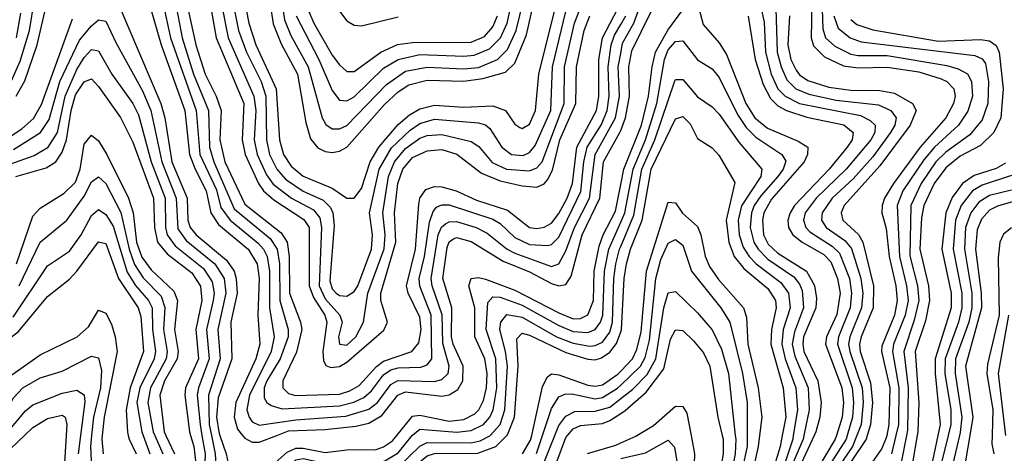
# Model space of a CAD drawing. Header units: inches. Extents: x 501365 to 657855, y 482276 to 547543.
# Tile 495 of 656: x 578354 to 581051, y 529951 to 531139. Entities that reach past the tile are written whole.
import ezdxf

# ---------------------------------------------------------------- set-up
doc = ezdxf.new("R2010")
doc.units = ezdxf.units.IN
doc.header["$MEASUREMENT"] = 0
for name, color, linetype in [('A5572', 7, 'Continuous'), ('A5573', 7, 'Continuous'), ('A5582', 7, 'Continuous'), ('A5583', 7, 'Continuous')]:
    doc.layers.add(name, color=color, linetype=linetype)

msp = doc.modelspace()

# ---------------------------------------------------------------- linework, layer by layer
at = {"layer": 'A5572', "color": 5}
for points, elevation in [([(578271.5, 529910), (578366.8, 530000)], 3220), ([(578481.1, 530000), (578475.4, 529910)], 3220), ([(578520.1, 530000), (578513.7, 529950)], 3240), ([(578550.6, 530000), (578547.2, 529970), (578549.9, 529930)], 3260), ([(578579.6, 530000), (578578.4, 529990), (578582.4, 529950)], 3280), ([(578650.9, 530000), (578653.2, 529990), (578672.7, 529950)], 3320), ([(578691.5, 530000), (578709.9, 529950)], 3340), ([(578723.7, 530000), (578745.9, 529950)], 3360), ([(578754.2, 530000), (578777.9, 529950)], 3380), ([(578821.9, 530000), (578830.9, 529970), (578835.4, 529930), (578812.4, 529830), (578812.9, 529790), (578827.5, 529767.5), (578850, 529759.5), (578970, 529760.5), (579010, 529771.2), (579050, 529794.5), (579130, 529867.6), (579150, 529869.1), (579210, 529844.6), (579270, 529852.6), (579330, 529848.1), (579348.6, 529851.4), (579370, 529861.7), (579470, 529944.3), (579490, 529950.3), (579608.7, 529951.3), (579657.8, 529970), (579688.3, 530000)], 3420), ([(578853, 530000), (578861.7, 529950), (578857, 529830), (578867, 529807), (578882.3, 529802.3), (578970, 529808.2), (579010, 529816), (579050, 529835.6), (579070, 529850.9), (579110, 529895.6), (579130, 529904.7), (579150, 529902.7), (579210, 529883.5), (579270, 529888.6), (579330, 529884.5), (579350, 529889.7), (579390, 529913.4), (579450, 529970.3), (579470, 529980.4), (579590, 529980.1), (579614.5, 529985.5), (579641.3, 529998.7), (579642.5, 530000)], 3440), ([(578879, 530000), (578889.2, 529950), (578892.8, 529890), (578900.2, 529860.2), (578908.4, 529848.4), (578923.3, 529843.3), (578970, 529844.6), (579010, 529854.8), (579046.2, 529873.8), (579110, 529933.6), (579130, 529936.8), (579210, 529919.8), (579250, 529924.3), (579330, 529922), (579353.4, 529930), (579390, 529952.1), (579429.1, 530000)], 3460), ([(578902.3, 530000), (578918.8, 529950), (578930, 529898.3), (578950, 529881.3), (578970, 529880.2), (579003.9, 529890), (579030, 529903.7), (579086, 529954), (579110, 529965.3), (579130, 529965.5), (579190, 529953.2), (579250, 529960.5), (579330, 529961.4), (579350, 529968.4), (579375, 529985), (579387.1, 530000)], 3480), ([(578964.1, 530000), (578970, 529992.8), (578990, 529981.8), (579010, 529981.2), (579057.7, 530000)], 3520), ([(579730.8, 529950), (579753.2, 529986.8), (579756.1, 530000)], 3380), ([(579769.5, 529950.5), (579785.8, 530000)], 3360), ([(579790, 529927), (579819.2, 530000)], 3340), ([(579825.8, 529930), (579850, 529994.7), (579854.5, 530000)], 3320), ([(579909.1, 529950.9), (579986.5, 529973.5), (580000, 529979.6)], 3280)]:
    msp.add_lwpolyline(points, dxfattribs=dict(at, elevation=elevation))
at = {"layer": 'A5573', "color": 5}
for points, elevation in [([(578757.9, 531430), (578835.7, 531070), (578861.8, 530990), (578891.8, 530930), (578905.3, 530890), (578901.6, 530810), (578915.4, 530750), (578970, 530634.2), (579070, 530555.1), (579086.2, 530530), (579091.8, 530490), (579092.8, 530390), (579122.9, 530310), (579126.3, 530290), (579111.6, 530228.4), (579074.1, 530150), (579074.2, 530130), (579090, 530115), (579109, 530109), (579230, 530112.9), (579258, 530122), (579283.3, 530136.7), (579330.7, 530189.3), (579350, 530203.8), (579427.4, 530230), (579446.5, 530253.5), (579453.2, 530290), (579450, 530324.5), (579417.5, 530390), (579413.5, 530410), (579437.6, 530510), (579446.6, 530633.4), (579450, 530650.1), (579466.4, 530673.6), (579490, 530682.1), (579510, 530681.6), (579549.6, 530670.4), (579605, 530645), (579690, 530617.5), (579750, 530570), (579770, 530567.2), (579790, 530570.5), (579810, 530581.8), (579830, 530608.5), (579853.6, 530650), (579867.7, 530690), (579879.7, 530790), (579933.4, 530890), (579939.7, 530930), (579939.9, 531030), (579950.4, 531090), (579992.4, 531170)], 3580), ([(578842.7, 531370), (578892, 531090), (578967.3, 530910), (578963.3, 530810), (578971, 530770), (579008, 530690), (579021.8, 530670), (579050, 530645.6), (579132.1, 530592.1), (579146.3, 530570), (579146.9, 530410), (579158.4, 530378.4), (579189.1, 530330), (579195.4, 530310), (579184.2, 530230), (579185.4, 530205.4), (579191.8, 530191.8), (579205.9, 530185.9), (579230, 530189), (579250, 530200.5), (579351.5, 530288.5), (579361, 530310), (579342.8, 530370), (579342.6, 530390), (579384.4, 530530), (579380.7, 530610), (579389.5, 530690.5), (579403.2, 530730), (579430, 530761.5), (579470, 530779.7), (579510, 530783.2), (579550.9, 530770.9), (579618.6, 530718.6), (579670, 530697.7), (579730, 530684.1), (579770, 530680.7), (579790, 530689.1), (579799.6, 530700.4), (579813, 530727), (579833.3, 530810), (579877.3, 530910), (579878.4, 531010), (579899.4, 531110), (579915, 531150)], 3620), ([(578662.9, 531342.9), (578741.1, 531070), (578806, 530890), (578818.8, 530770), (578833.9, 530730), (578864.8, 530670), (578876.8, 530610), (578898.2, 530578.2), (578979.3, 530510), (579004.1, 530470), (579010, 530430), (579005.6, 530330), (579011.9, 530250), (579000.4, 530210), (578945.6, 530090), (578940.8, 530050), (578950, 530017.2), (578964.1, 530000)], 3520), ([(579048.2, 531348.2), (579079.2, 531139.2), (579096.4, 531096.4), (579143.7, 531010), (579182.2, 530870), (579192.2, 530852.2), (579210, 530840.1), (579230, 530839.9), (579250, 530848.9), (579358, 530962), (579410, 530998), (579470, 531009.3), (579570, 531004.3), (579610, 531008.7), (579662.8, 531030), (579690, 531057.8), (579713.9, 531110), (579742.5, 531230)], 3740), ([(579019.1, 531319.1), (579047.6, 531127.6), (579070, 531072.8), (579114.3, 530990), (579137.1, 530857.1), (579150, 530813.1), (579170, 530788.2), (579190, 530778.5), (579210, 530775.3), (579230, 530778.7), (579250, 530789.7), (579353, 530907), (579390, 530941.4), (579419.4, 530960.6), (579470, 530973.3), (579570, 530970.9), (579622.1, 530977.9), (579684.4, 530995.6), (579710, 531020.4), (579741.9, 531098.1), (579767.8, 531212.2)], 3720), ([(578917.7, 531290), (578952.6, 531110), (578974.5, 531050), (579014.7, 530970), (579028.1, 530930), (579029.5, 530810), (579038.3, 530770), (579058.3, 530730), (579082.2, 530702.2), (579130, 530669.1), (579184.9, 530644.9), (579205, 530625), (579211.7, 530610), (579215.2, 530575.2), (579203.3, 530423.3), (579210, 530401.4), (579220.4, 530390), (579230, 530383.1), (579250, 530381.3), (579270, 530394.6), (579280, 530410), (579317.1, 530510), (579319.8, 530550), (579312.2, 530610), (579338.4, 530730), (579372.3, 530787.7), (579423.2, 530836.8), (579450, 530854.8), (579490, 530866.7), (579610, 530856.6), (579630, 530851), (579641.1, 530841.1), (579674.6, 530790), (579700.5, 530770), (579732.9, 530767.1), (579750, 530775.1), (579765.5, 530794.5), (579808.1, 530890), (579813.3, 531010), (579850, 531161.5)], 3660), ([(578950.7, 531290), (578981, 531130), (579000.1, 531070), (579056, 530950), (579065.4, 530810), (579076.5, 530770), (579097.7, 530737.7), (579130.5, 530710.5), (579210, 530677.2), (579250, 530650.1), (579270, 530650.1), (579290, 530676.6), (579313.3, 530750), (579337, 530790), (579390, 530851.7), (579421.5, 530878.5), (579450, 530895.3), (579490, 530904.6), (579570, 530899.7), (579650, 530903.6), (579684.6, 530890), (579710, 530853), (579723.6, 530843.6), (579730, 530840.7), (579750, 530853.3), (579766.8, 530890), (579775.8, 530990), (579822.5, 531177.5)], 3680), ([(578344.5, 530930), (578367.9, 530972.1), (578401.8, 531070), (578444.4, 531255.6)], 3520), ([(578889.2, 531270), (578924.5, 531090), (578995.2, 530930), (579000.3, 530890), (578995.9, 530810), (579004, 530770), (579030, 530713.7), (579048.3, 530688.3), (579098.3, 530650), (579158, 530618), (579176.1, 530596.1), (579180.5, 530570), (579173.7, 530410), (579190, 530374.6), (579230.9, 530330), (579236.6, 530310), (579226.8, 530270), (579229.2, 530250), (579250, 530247.2), (579274.6, 530270), (579295.4, 530310), (579307.7, 530390), (579351.8, 530511.8), (579354.9, 530550), (579348.3, 530610), (579363.9, 530710), (579380.7, 530750), (579410, 530786.1), (579450, 530814.4), (579470, 530822), (579510, 530824.9), (579590, 530805.9), (579611.5, 530791.5), (579647.7, 530747.7), (579687.3, 530730), (579750, 530725.2), (579770, 530733), (579784.5, 530750), (579845, 530910), (579846.2, 531010), (579873.3, 531130), (579889, 531170)], 3640), ([(579111.1, 531150), (579173.1, 531030), (579210, 530945), (579230, 530918.9), (579250, 530916.9), (579270, 530927.8), (579350, 531006.3), (579390, 531030), (579450, 531043.5), (579570, 531039), (579598.2, 531041.8), (579640.8, 531059.2), (579670.5, 531090), (579688.8, 531130), (579710.9, 531230)], 3760), ([(578330, 530970.1), (578354.6, 531025.4), (578380.6, 531110), (578394.7, 531194.7)], 3540), ([(578623.7, 531183.7), (578740, 530910), (578750.9, 530870), (578770.2, 530750), (578812.1, 530650), (578813.8, 530590), (578820.6, 530570), (578836.9, 530550), (578920.2, 530480.2), (578940.7, 530450), (578946.9, 530430), (578949, 530390), (578931.8, 530310), (578934.5, 530210), (578897.1, 530102.9), (578893.2, 530050), (578899, 530010), (578902.3, 530000)], 3480), ([(578746.2, 531186.2), (578766.9, 531090), (578837.1, 530890), (578847.4, 530770), (578892.6, 530672.6), (578904.8, 530624.8), (578929.8, 530590), (579006.9, 530526.9), (579021.9, 530510), (579031.7, 530490), (579037.8, 530450), (579038.2, 530350), (579051, 530270), (579042.4, 530230), (578983.2, 530110), (578976.1, 530070), (578982.1, 530050), (578990, 530037.4), (579010, 530028.1), (579110, 530042.9), (579246.8, 530053.2), (579310, 530071.9), (579333.3, 530090), (579370, 530139.7), (579389.3, 530150.7), (579490, 530147.9), (579510, 530153.7), (579526.9, 530170), (579530.4, 530190), (579512.3, 530252.3), (579510.6, 530330.6), (579483.6, 530410), (579480.9, 530430), (579499.9, 530550), (579509.1, 530570.9), (579520, 530580), (579530, 530585.6), (579550, 530585.9), (579603.8, 530570), (579634.5, 530554.5), (579689.1, 530510), (579710, 530499.1), (579810, 530462.8), (579830, 530470.1), (579850, 530505.6), (579873.7, 530570), (579914.2, 530650), (579930, 530770), (579986, 530870), (579996.5, 530930), (579993, 531010), (580000, 531047)], 3540), ([(578780, 531190), (578798.9, 531090), (578829.6, 530990), (578871.1, 530890), (578873.2, 530790), (578885, 530750), (578941.4, 530621.4), (579039.6, 530539.6), (579059.2, 530510), (579064.9, 530470), (579065.8, 530370), (579088.7, 530290), (579088.6, 530270), (579067.4, 530210), (579030.2, 530150), (579022.9, 530130), (579023, 530103), (579030.3, 530090.3), (579042.3, 530082.3), (579072.8, 530072.8), (579230, 530080.9), (579268.9, 530091.1), (579295.9, 530104.1), (579317.4, 530122.6), (579350, 530165.8), (579370, 530179.6), (579390, 530185.1), (579452.5, 530187.5), (579470, 530193.8), (579482.3, 530210), (579480.7, 530330), (579449.4, 530409.4), (579448.3, 530430), (579462.2, 530490), (579475.8, 530584.2), (579486, 530614), (579494.9, 530625.1), (579510, 530632.3), (579530, 530631.6), (579650, 530592.8), (579670, 530580.7), (579710, 530542.3), (579750, 530523.3), (579799.3, 530520.7), (579810, 530523.6), (579830, 530543.3), (579891.1, 530668.9), (579898.6, 530750), (579908, 530790), (579947.5, 530852.5), (579962.8, 530890), (579968.3, 530930), (579965.8, 531010), (579973.9, 531070), (579983.1, 531096.9), (580000, 531126.5)], 3560), ([(578345.1, 531090), (578356.7, 531156.8)], 3560), ([(579141.6, 531170), (579159.3, 531130), (579210, 531042.2), (579230, 531015.7), (579250, 530997.5), (579257.1, 530997.1), (579270, 530997), (579342.9, 531050), (579388.9, 531071.1), (579430, 531076.4), (579590, 531077.3), (579626.5, 531093.5), (579650, 531120.1), (579662.1, 531150)], 3780), ([(579224.6, 531170), (579250, 531136.6), (579270, 531124.1), (579290, 531122.9), (579390, 531146.9)], 3820), ([(578313.6, 530810), (578359.7, 530840.3), (578391.5, 530868.5), (578413.3, 530906.7), (578498, 531142)], 3480), ([(578336.8, 530783.2), (578410.5, 530830), (578434, 530866.1), (578463.9, 530970), (578517.1, 531082.8), (578550, 531122.5), (578570, 531139), (578590, 531134.8), (578616.6, 531076.6), (578690, 530944.4), (578713, 530890), (578742.6, 530750), (578782.3, 530650), (578786.5, 530566.5), (578810, 530534), (578888.3, 530470), (578913.3, 530430), (578918.1, 530390), (578896.8, 530290), (578902.7, 530210), (578871.3, 530110), (578872.9, 530030), (578879, 530000)], 3460), ([(578289.8, 530730.2), (578392.9, 530767.1), (578431.9, 530790), (578457, 530830), (578478, 530930), (578510, 531003.1), (578530, 531036), (578550, 531057.3), (578570, 531054.3), (578606.4, 530990), (578663.4, 530910), (578678.7, 530878.7), (578713.7, 530750), (578752, 530650), (578752.9, 530570), (578757.9, 530550), (578780, 530520), (578857.6, 530457.6), (578880.7, 530420.7), (578886, 530390), (578884, 530370), (578865.6, 530290), (578872.4, 530210), (578843.1, 530130), (578840, 530110), (578847.8, 530030), (578853, 530000)], 3440), ([(578342.7, 530710), (578426.6, 530733.4), (578453, 530750), (578470, 530775.8), (578481.7, 530810), (578494.3, 530890), (578506.9, 530933.1), (578530, 530969.4), (578550, 530977.4), (578570, 530956.5), (578630, 530871.6), (578663.5, 530803.5), (578720.5, 530650), (578722.5, 530570), (578731.2, 530530), (578757.6, 530497.6), (578825.5, 530445.5), (578849.3, 530409.3), (578852.4, 530370), (578836.2, 530290), (578843.2, 530210), (578808.1, 530130), (578806.2, 530110), (578818.9, 530010), (578821.9, 530000)], 3420), ([(578344.8, 530470), (578390, 530601.2), (578410, 530622.8), (578475.8, 530664.2), (578506.2, 530693.8), (578519.7, 530730), (578530, 530798.3), (578550, 530822.9), (578570, 530807.3), (578592, 530770), (578651.7, 530650), (578664.4, 530610), (578673.6, 530530), (578688.3, 530488.3), (578713.5, 530453.5), (578775.8, 530395.8), (578785.6, 530370), (578777.7, 530290), (578787.7, 530230), (578784.8, 530210), (578750.3, 530150), (578738, 530110), (578749.4, 530010), (578754.2, 530000)], 3380), ([(579057.7, 530000), (579090, 530012.7), (579190, 530016), (579274.8, 530025.2), (579310, 530033.3), (579345.7, 530054.3), (579389.4, 530110.6), (579410, 530119.8), (579510, 530107.7), (579530, 530111.2), (579554.1, 530125.9), (579567.8, 530150), (579568.5, 530190), (579540.7, 530250), (579536.7, 530270), (579537, 530350), (579512.3, 530430), (579524.8, 530515.2), (579530, 530530.4), (579541.5, 530538.5), (579550, 530542.7), (579590, 530531.9), (579677.7, 530477.7), (579750, 530448.1), (579810, 530416.1), (579830, 530410.3), (579850, 530413.5), (579864, 530436), (579894.1, 530550), (579942.8, 530650), (579953.1, 530750), (579997.7, 530830), (580000, 530836)], 3520), ([(578352.5, 530410), (578410, 530529.6), (578483.2, 530590), (578530, 530656.1), (578550, 530694.8), (578570, 530708.6), (578590, 530690.5), (578630.7, 530610.7), (578653.4, 530510), (578668.1, 530468.1), (578692.3, 530432.3), (578741.4, 530381.4), (578751, 530351), (578747.8, 530290), (578757.9, 530230), (578754.5, 530210), (578711.8, 530130), (578704.6, 530090), (578719.3, 530010), (578723.7, 530000)], 3360), ([(579387.1, 530000), (579430, 530052.8), (579450, 530055.2), (579530, 530039.2), (579570, 530043.9), (579600.7, 530059.3), (579611.4, 530070), (579624.5, 530095.5), (579632, 530130), (579633.8, 530170), (579627.6, 530210), (579600, 530270), (579600.4, 530350), (579584.3, 530410), (579590.3, 530429.7), (579610, 530432.8), (579630, 530428.1), (579710, 530397.7), (579830, 530335.9), (579870, 530319.9), (579890, 530320), (579910, 530330.5), (579925.2, 530370), (579927.3, 530450), (579941, 530519), (579951.5, 530550), (579985.7, 530614.3), (580000, 530687.2)], 3480), ([(578336.1, 530323.9), (578430, 530464.4), (578490, 530505.1), (578522.5, 530550), (578550, 530602.8), (578570, 530619.4), (578590, 530605.7), (578610, 530573.6), (578647.7, 530447.7), (578671, 530411), (578706.8, 530370), (578716.5, 530350), (578717.5, 530290), (578726.1, 530230), (578721.9, 530210), (578683, 530130), (578674.6, 530090), (578687.8, 530010), (578691.5, 530000)], 3340), ([(579429.1, 530000), (579430, 530001.1), (579450, 530016.9), (579551.3, 530008.7), (579590, 530013.3), (579624.4, 530030), (579641.2, 530050), (579650.2, 530069.8), (579660.3, 530130), (579658.3, 530210), (579631.7, 530290), (579635.9, 530364.1), (579650, 530379.5), (579670, 530379.1), (579730, 530357.3), (579830, 530301.2), (579870, 530284.8), (579910, 530282), (579930, 530290.4), (579944.2, 530310), (579951.2, 530330), (579955.1, 530450), (579967.4, 530510), (580000, 530584.3)], 3460), ([(578109.7, 530000), (578114.5, 530005.5), (578183, 530057), (578206.6, 530090), (578217, 530170), (578232.8, 530207.2), (578252.1, 530227.9), (578310, 530253.8), (578350, 530284.4), (578430, 530380.7), (578490, 530428.5), (578510, 530450.4), (578570, 530530.8), (578590, 530526.4), (578623.9, 530430), (578677.9, 530350), (578685.8, 530325.8), (578693.2, 530230), (578656.3, 530130), (578645.6, 530070), (578648.8, 530008.8), (578650.9, 530000)], 3320), ([(579642.5, 530000), (579669.4, 530030), (579682.3, 530070), (579689.6, 530190), (579684.5, 530230), (579669.2, 530290), (579671.1, 530310), (579688.4, 530331.6), (579730, 530323.7), (579824.4, 530270), (579870, 530252.9), (579915, 530245), (579930, 530246), (579950, 530255.5), (579970, 530283.2), (579977.7, 530310), (579981.4, 530430), (579986.9, 530470), (579996.7, 530510), (580000, 530517.8)], 3440), ([(578212.6, 530000), (578229.9, 530010), (578252, 530030), (578277.6, 530070), (578294.8, 530125.2), (578310, 530150.4), (578410, 530221.2), (578511, 530270), (578542.1, 530297.9), (578570, 530343.2), (578590, 530335.2), (578604.9, 530304.9), (578615.3, 530270), (578620.3, 530230), (578585.4, 530050), (578579.6, 530000)], 3280), ([(579688.3, 530000), (579690, 530001.7), (579709.2, 530050), (579719, 530190), (579715.1, 530264.9), (579730, 530279.9), (579750, 530275.2), (579850, 530227.1), (579910, 530208.8), (579930, 530207.6), (579947.4, 530212.6), (579970, 530227.8), (579988.5, 530251.5), (580000, 530283.6)], 3420), ([(578267.5, 530000), (578278.7, 530010), (578308.7, 530050), (578336.6, 530103.4), (578362.3, 530130), (578410, 530157.5), (578470, 530176.1), (578550, 530216.8), (578570, 530212.9), (578577.6, 530177.6), (578575, 530130), (578556.2, 530050), (578550.6, 530000)], 3260), ([(579756.1, 530000), (579786, 530133.9), (579799.2, 530160.8), (579810, 530168.7), (579830, 530166.2), (579910, 530137.9), (579930, 530134.6), (579950, 530138.4), (579992.4, 530167.6), (580000, 530175.7)], 3380), ([(578313.3, 530000), (578370, 530067.7), (578390, 530083.9), (578470, 530116.2), (578510, 530124), (578530, 530111.6), (578531.8, 530091.8), (578520.1, 530000)], 3240), ([(579785.8, 530000), (579810, 530073.8), (579830, 530105.4), (579846.6, 530113.4), (579866.1, 530113.9), (579930, 530100.5), (579950, 530103.6), (579990.9, 530129.1), (580000, 530137.9)], 3360), ([(579819.2, 530000), (579830, 530027.1), (579850, 530052.7), (579874.6, 530065.4), (579930, 530066.4), (579970, 530077.7), (580000, 530101.2)], 3340), ([(578366.8, 530000), (578390, 530021.9), (578430, 530046.5), (578470, 530056), (578478.4, 530050), (578482.9, 530030), (578481.1, 530000)], 3220), ([(579854.5, 530000), (579870, 530018.2), (579890, 530027.3), (579950, 530033), (579970, 530040.7), (580000, 530060.2)], 3320)]:
    msp.add_lwpolyline(points, dxfattribs=dict(at, elevation=elevation))
at = {"layer": 'A5582', "color": 5}
for points, elevation in [([(580472.5, 530000), (580470.9, 529990), (580431, 529870), (580414.6, 529765.4), (580402.4, 529717.6), (580389.9, 529690), (580335.3, 529610), (580320.1, 529570), (580320.6, 529550), (580338.1, 529518.1), (580350, 529506.5), (580410.9, 529470.9), (580426.3, 529450), (580428.1, 529430), (580421.3, 529410), (580396.8, 529370), (580321.2, 529278.8), (580286.4, 529253.6), (580230, 529225.3), (580190, 529199.2), (580110, 529120.3), (580050, 529103.7), (580027.4, 529092.6), (580000, 529064.6)], 3440), ([(580192.7, 530000), (580202, 529950), (580199.2, 529870), (580165, 529730), (580093.4, 529550), (580091.6, 529530), (580100.9, 529470), (580096.5, 529450), (580078.5, 529421.5), (580050, 529393.5), (580010, 529361.7), (580000, 529355.9)], 3280), ([(580000, 529979.6), (580041.7, 529998.3), (580044.4, 530000)], 3280), ([(580278.1, 530000), (580280.5, 529990), (580280.1, 529950), (580252.1, 529790), (580158.4, 529590), (580145.1, 529550), (580145.4, 529530), (580164.6, 529450), (580160.3, 529419.7), (580138.2, 529390), (580058.7, 529321.3), (580000, 529291.8)], 3320), ([(580346, 530000), (580346.1, 529970), (580324.5, 529870), (580310.6, 529770), (580215.5, 529610), (580197.5, 529570), (580195.3, 529550), (580199.1, 529530), (580239.3, 529430), (580236.1, 529410), (580223.9, 529390), (580188.6, 529351.4), (580089.3, 529270.7), (580050.9, 529249.1), (580000, 529232.9)], 3360), ([(580442.1, 530000), (580436.2, 529970), (580406.2, 529870), (580391.2, 529770), (580380.2, 529730), (580360.7, 529690), (580303.5, 529610), (580286.1, 529570), (580286.8, 529546.8), (580302.6, 529510), (580367.1, 529447.1), (580373.6, 529430), (580361.2, 529390), (580330, 529341.3), (580281, 529290), (580186.2, 529233.8), (580090, 529153.1), (580030, 529136.6), (580010, 529123.6), (580000, 529112.5)], 3420), ([(580501.4, 530000), (580499.4, 529990), (580466.7, 529913.3), (580454.2, 529870), (580437.5, 529750), (580427.9, 529710), (580408.9, 529671.1), (580367.9, 529610), (580356.4, 529570), (580361.2, 529550), (580374.5, 529534.5), (580459.9, 529490), (580478.3, 529470), (580483.4, 529450), (580480.3, 529430), (580460.4, 529390), (580337.6, 529250), (580210, 529175.9), (580129.4, 529090.6), (580110, 529080.2), (580050, 529063), (580030.7, 529050), (580000, 529012.1)], 3460), ([(580313.8, 530000), (580314.9, 529990), (580313.6, 529950), (580278.6, 529770), (580173, 529570), (580171.2, 529530), (580201.8, 529430), (580196.7, 529410), (580163.4, 529370), (580070, 529291.6), (580050, 529279.8), (580000, 529262.5)], 3340), ([(580380.2, 530000), (580376.5, 529970), (580349.5, 529850), (580340.2, 529770), (580322.7, 529730), (580242.7, 529610), (580225.5, 529570), (580229, 529530), (580278.2, 529430), (580278.6, 529410), (580269.1, 529390), (580216, 529330), (580090, 529234.7), (580070, 529223.4), (580010, 529207.4), (580000, 529200.9)], 3380), ([(580000, 529937), (580067.6, 529952.4), (580130, 529987.4), (580147.4, 529967.4), (580160, 529890), (580141, 529750), (580129.6, 529710), (580069.7, 529570), (580063.3, 529530), (580069.1, 529470), (580062.2, 529450), (580047.4, 529430), (580010, 529398.6), (580000, 529392.7)], 3260), ([(580529.5, 530000), (580489.1, 529910.9)], 3480), ([(580590.6, 530000), (580587.5, 529990), (580536.3, 529903.7)], 3520), ([(580620.4, 530000), (580617.5, 529990), (580553.2, 529890)], 3540), ([(580646.5, 530000), (580634.4, 529970), (580568.1, 529871.9)], 3560), ([(580675.2, 530000), (580672.1, 529990), (580591.8, 529870)], 3580), ([(580728.4, 530000), (580727, 529993), (580715.5, 529964.5), (580670, 529900.6)], 3620), ([(580753.4, 530000), (580741.9, 529950)], 3640), ([(580782.8, 530000), (580768.6, 529930)], 3660), ([(580812.1, 530000), (580799.6, 529930)], 3680), ([(580868.7, 530000), (580853.8, 529930)], 3720), ([(580896.7, 530000), (580869.2, 529889.2)], 3740), ([(580928.1, 530000), (580906.2, 529906.2)], 3760), ([(580955.8, 530000), (580944.4, 529930)], 3780), ([(581017.5, 530000), (581016.8, 529976.8), (581022, 529950)], 3820)]:
    msp.add_lwpolyline(points, dxfattribs=dict(at, elevation=elevation))
at = {"layer": 'A5583', "color": 5}
for points, elevation in [([(580000, 530836), (580013.2, 530870), (580023.8, 530930), (580021.8, 531010), (580030, 531054.3), (580136, 531270)], 3520), ([(580549.1, 531250), (580553.8, 531113.8), (580561.2, 531090), (580586.3, 531066.3), (580630, 531045.1), (580650, 531040.9), (580730, 531040.9), (580893.4, 531013.4), (580924.4, 531004.4), (580950, 530990.8), (580961, 530970), (580963.1, 530930), (580951, 530889), (580924.9, 530850), (580859.5, 530790), (580830, 530755.5), (580772.2, 530670), (580757.2, 530630), (580763.7, 530490), (580783.1, 530410), (580786.9, 530370), (580779.1, 530330), (580746.9, 530250), (580744.5, 530230), (580761.8, 530130), (580760.4, 530030), (580753.4, 530000)], 3640), ([(580000, 531047), (580005.2, 531074.8), (580035.9, 531130), (580070, 531223.6)], 3540), ([(580210, 531184.8), (580225.9, 531125.9), (580270, 531076.3), (580290, 531043.9), (580342.8, 530910), (580366.9, 530870), (580401.9, 530841.9), (580486.1, 530806.1), (580512.1, 530790), (580511.4, 530770), (580502.2, 530750), (580412.9, 530647.1), (580392.3, 530610), (580388.2, 530590), (580391.1, 530550), (580404.2, 530524.2), (580430, 530499.9), (580509, 530450), (580530.7, 530410.7), (580535.8, 530375.8), (580534, 530350), (580501, 530270), (580498.3, 530250), (580501.8, 530230), (580540.1, 530150), (580549.2, 530090), (580545.1, 530050), (580534.1, 530010), (580529.5, 530000)], 3480), ([(580523.2, 531183.2), (580521.6, 531090), (580527.6, 531067.6), (580557.7, 531037.7), (580610, 531013), (580650, 531007), (580730, 531009.6), (580816.3, 530996.3), (580877.6, 530977.6), (580892.9, 530970), (580912.7, 530950), (580915.8, 530930), (580911.5, 530910), (580890.5, 530870), (580820.5, 530790), (580747, 530690), (580722.3, 530650), (580715.8, 530630), (580715.4, 530610), (580727.4, 530567.4), (580735, 530490), (580753, 530410), (580757, 530370), (580749.9, 530330), (580715.3, 530244.7), (580714.5, 530230), (580737.2, 530130), (580734.4, 530030), (580728.4, 530000)], 3620), ([(580000, 530687.2), (580008.4, 530730), (580056.5, 530850), (580076.4, 530930), (580085.6, 531010), (580095.2, 531050), (580129.2, 531110.8), (580170, 531166.4)], 3480), ([(580000, 531126.5), (580013.5, 531150)], 3560), ([(580348.6, 531148.6), (580368.1, 531030), (580390, 530961.8), (580410, 530922.9), (580430, 530903), (580454.2, 530890), (580510, 530872.1), (580611.3, 530851.3), (580637, 530830), (580633.7, 530810), (580619.9, 530790), (580570.7, 530730), (580476.1, 530630), (580463.7, 530610), (580458, 530590), (580459.7, 530570), (580471.1, 530550), (580496.8, 530530), (580556.2, 530496.2), (580575.6, 530475.6), (580593.8, 530430), (580600.9, 530390), (580591.6, 530331.6), (580563.9, 530270), (580561.2, 530250), (580605.4, 530130), (580609.7, 530090), (580606.1, 530050), (580590.6, 530000)], 3520), ([(580385.3, 531165.3), (580392.5, 531132.5), (580396.2, 531050), (580412.2, 530990), (580430.7, 530950), (580450, 530929.6), (580489.4, 530909.4), (580656.6, 530876.6), (580683.4, 530863.4), (580696.7, 530850), (580695.7, 530830), (580685.1, 530810), (580617.2, 530730), (580534.9, 530650), (580505, 530610), (580500.6, 530590), (580506.7, 530570), (580518.2, 530558.2), (580578.8, 530518.8), (580599.2, 530499.2), (580626.4, 530430), (580632.3, 530390), (580628.1, 530350), (580596, 530270), (580593.6, 530250), (580633.7, 530130), (580637.6, 530090), (580634.6, 530050), (580620.4, 530000)], 3540), ([(580424.4, 531170), (580428.4, 531050), (580439, 531010), (580454.9, 530974.9), (580479.6, 530950), (580514.9, 530934.9), (580590, 530919.2), (580706.2, 530906.2), (580739.3, 530890), (580754.5, 530870), (580750.5, 530850), (580738.5, 530830), (580690, 530763.7), (580636.5, 530703.5), (580579.1, 530650), (580551.3, 530610), (580550.3, 530590), (580563, 530570), (580614.2, 530534.2), (580632.1, 530512.1), (580657.6, 530430), (580663.2, 530390), (580659.7, 530350), (580627.1, 530270), (580624.1, 530250), (580627, 530230), (580661.1, 530130), (580664.2, 530090), (580658.6, 530030), (580646.5, 530000)], 3560), ([(580462.2, 531150), (580457.6, 531070), (580466, 531030), (580480.6, 531000.6), (580490, 530988), (580512.2, 530972.2), (580570, 530954.2), (580630, 530946.2), (580710, 530945.2), (580750, 530937.8), (580799.1, 530910), (580808.7, 530890), (580792.9, 530850), (580710, 530738.8), (580612.2, 530630), (580603.6, 530610), (580607.9, 530590), (580650.8, 530550.8), (580663.3, 530530), (580692.2, 530410), (580691.8, 530350), (580658.2, 530270), (580654.2, 530250), (580655.9, 530230), (580684.5, 530144.5), (580689.5, 530090), (580684.4, 530030), (580675.2, 530000)], 3580), ([(580583.9, 531150), (580595.9, 531115.9), (580628.4, 531090), (580658.5, 531078.5), (580970, 531040.9), (580990, 531032.4), (580998.9, 531018.9), (581007.3, 530970), (581005.3, 530910), (580990, 530864.4), (580956.1, 530823.9), (580890, 530776.6), (580863.3, 530750), (580822.9, 530690), (580794.2, 530630), (580792.1, 530492.1), (580813.2, 530410), (580816.2, 530370), (580804.1, 530315.9), (580775.7, 530230), (580787.5, 530130), (580785.7, 530014.3), (580782.8, 530000)], 3660), ([(580630, 531139.9), (580646.4, 531126.4), (580690, 531111.2), (580870, 531080.6), (580985.1, 531085.1), (581010, 531081), (581028.1, 531068.1), (581036.9, 531050), (581047.5, 530950), (581040.9, 530870), (581022.3, 530830), (580985.6, 530794.4), (580930, 530765.7), (580890, 530733.1), (580858.5, 530690), (580829.7, 530630), (580823.4, 530596.6), (580819.1, 530510), (580843.1, 530410), (580846, 530370), (580834.4, 530314.4), (580806.4, 530230), (580816, 530090), (580813.9, 530010), (580812.1, 530000)], 3680), ([(580000, 530584.3), (580011.3, 530610), (580033.8, 530730), (580068.2, 530810), (580098.6, 530910), (580119.9, 531030), (580130, 531056.4), (580150, 531079.9), (580170, 531081.2), (580210, 531029.1), (580250, 531004.5), (580270, 530980.6), (580319.8, 530879.8), (580343.4, 530843.4), (580370, 530817.2), (580441.1, 530770), (580451.8, 530751.8), (580444.7, 530730), (580430.7, 530710), (580383.4, 530656.6), (580365.8, 530630), (580358.2, 530610), (580354.7, 530570), (580364.3, 530530), (580376, 530510), (580403, 530483), (580474.4, 530434.4), (580490, 530414.9), (580497.2, 530397.2), (580500.2, 530350), (580475.8, 530284.2), (580469.7, 530250), (580476.8, 530216.8), (580513.1, 530130), (580515.7, 530070), (580501.4, 530000)], 3460), ([(580000, 530517.8), (580036, 530604), (580057.8, 530730), (580093.7, 530810), (580148.3, 530971.7), (580150, 530975.4), (580170, 530975.1), (580210, 530927.5), (580250, 530900.9), (580270, 530880.3), (580323.5, 530803.5), (580386.7, 530730), (580383.8, 530710), (580330.5, 530629.5), (580321.6, 530590), (580324.6, 530550), (580335.6, 530515.6), (580351.5, 530490), (580371.3, 530470), (580438.7, 530418.7), (580459.7, 530390), (580464.2, 530350), (580445.1, 530290), (580441, 530250), (580449.9, 530210), (580479.3, 530130), (580483.9, 530070), (580472.5, 530000)], 3440), ([(580000, 530283.6), (580002.3, 530290), (580009.8, 530430), (580016, 530470), (580026.6, 530510), (580059, 530590), (580083.3, 530730), (580150, 530867.7), (580170, 530873.8), (580190, 530853.9), (580210, 530813.6), (580250, 530787.8), (580268.4, 530768.4), (580312.7, 530692.7), (580288.3, 530590), (580295.8, 530530), (580310.8, 530490.8), (580337.2, 530457.2), (580403, 530403), (580424, 530370), (580426.1, 530350), (580412.5, 530290), (580410.8, 530250), (580444.7, 530130), (580452.1, 530050), (580442.1, 530000)], 3420), ([(581054.2, 530745.8), (581028.2, 530731.8), (580968.1, 530711.9), (580936.3, 530690), (580907.7, 530652.3), (580890, 530610), (580879.1, 530510), (580905.1, 530390), (580905.2, 530350), (580861.3, 530210), (580860.8, 530170), (580875, 530030), (580868.7, 530000)], 3720), ([(581070, 530712.4), (580990, 530685.4), (580963.8, 530670), (580932.1, 530630), (580917.3, 530590), (580910.5, 530510), (580933.8, 530390), (580934.5, 530350), (580925.2, 530310), (580888.8, 530210), (580887.6, 530170), (580904.1, 530070), (580904.1, 530030), (580896.7, 530000)], 3740), ([(581070, 530672.4), (581010, 530657.1), (580981, 530639), (580959.1, 530610), (580944.6, 530570), (580941.3, 530510), (580961.5, 530390), (580962, 530350), (580953.2, 530310), (580916.9, 530210), (580915.6, 530170), (580934.6, 530050), (580930, 530008.4), (580928.1, 530000)], 3760), ([(580000, 530175.7), (580032.3, 530210), (580044.2, 530235.8), (580055.7, 530284.3), (580070.3, 530450), (580130, 530638.8), (580150, 530637), (580169.5, 530609.5), (580210, 530572.7), (580219, 530550), (580230.9, 530490.9), (580243.3, 530463.3), (580267.6, 530427.6), (580336.2, 530350), (580344.3, 530324.3), (580348.2, 530250), (580376.6, 530130), (580386.4, 530050), (580380.2, 530000)], 3380), ([(581107.9, 530650), (581031.6, 530628.4), (581010, 530617.1), (580987.8, 530592.2), (580976.4, 530563.6), (580971.9, 530510), (580987.5, 530390), (580987.7, 530350), (580944.1, 530190), (580963.9, 530050), (580955.8, 530000)], 3780), ([(581070, 530568.9), (581048.6, 530551.4), (581038.1, 530530), (581033.4, 530486.6), (581036.3, 530330), (581004.9, 530195.1), (581003, 530170), (581019.5, 530070), (581017.5, 530000)], 3820), ([(580000, 530137.9), (580053.8, 530190), (580066.5, 530213.5), (580078.6, 530261.4), (580095.7, 530430), (580110, 530481.9), (580130, 530526.7), (580135.2, 530530), (580150, 530537), (580170, 530521.5), (580193.6, 530450), (580274.3, 530350), (580298.9, 530310), (580333.6, 530170), (580345.8, 530090), (580346, 530000)], 3360), ([(580000, 530101.2), (580033, 530127), (580072.6, 530167.4), (580096.1, 530210), (580117.9, 530350), (580130, 530390.9), (580150, 530394.4), (580210, 530336), (580250, 530289.6), (580276.2, 530236.2), (580295.2, 530170), (580313.8, 530000)], 3340), ([(581062.2, 530330), (581033.8, 530170), (581053.6, 530000)], 3840), ([(580000, 530060.2), (580012, 530068), (580070, 530118.9), (580117.7, 530182.3), (580136.6, 530263.4), (580150, 530289.1), (580170, 530287.2), (580199.6, 530259.6), (580226.3, 530226.3), (580244.2, 530190), (580266.3, 530050), (580278.1, 530000)], 3320), ([(580044.4, 530000), (580090, 530027.3), (580150, 530080.2), (580170, 530079.5), (580181.3, 530061.3), (580192.7, 530000)], 3280)]:
    msp.add_lwpolyline(points, dxfattribs=dict(at, elevation=elevation))

doc.saveas('drawing.dxf')
